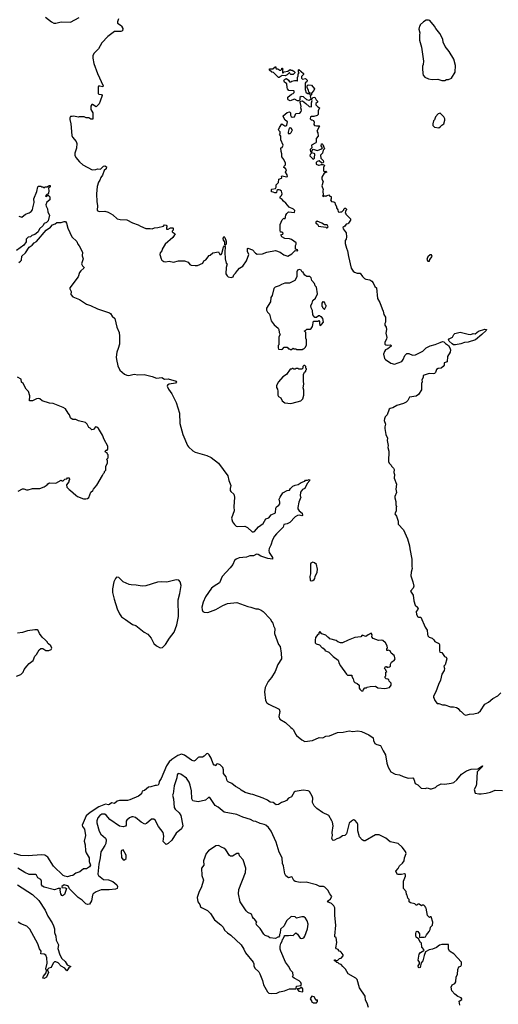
# Model space of a CAD drawing. Extents: x 2086813 to 2278017, y 548126 to 753336.
# Tile 399 of 461: x 2235727 to 2242290, y 668218 to 681724. Entities that reach past the tile are written whole.
import ezdxf

# ---------------------------------------------------------------- set-up
doc = ezdxf.new("R2010")
doc.units = 0

msp = doc.modelspace()

# ---------------------------------------------------------------- linework, layer by layer
at = {"layer": '0CON10XD'}
for points in [[(2236081, 681761), (2236164, 681694), (2236195, 681676), (2236225, 681676), (2236295, 681693), (2236425, 681690), (2236545, 681756)], [(2237081, 681735), (2237067, 681695), (2237070, 681675), (2237106, 681656), (2237128, 681635), (2237130, 681625), (2237140, 681605), (2237135, 681570), (2237115, 681562), (2237025, 681563), (2236935, 681494), (2236852, 681408), (2236806, 681324), (2236750, 681265), (2236730, 681235), (2236730, 681195), (2236746, 681125), (2236794, 680985), (2236873, 680815), (2236867, 680803), (2236825, 680813), (2236808, 680812), (2236802, 680805), (2236803, 680713), (2236813, 680703), (2236848, 680698), (2236858, 680685), (2236832, 680605), (2236815, 680570), (2236775, 680530), (2236725, 680562), (2236715, 680560), (2236705, 680540), (2236702, 680492), (2236728, 680445), (2236728, 680362), (2236705, 680360), (2236675, 680378), (2236638, 680378), (2236612, 680392), (2236545, 680392), (2236535, 680388), (2236465, 680400), (2236445, 680398), (2236424, 680396), (2236413, 680377), (2236413, 680357), (2236427, 680295), (2236440, 680135), (2236452, 680112), (2236502, 680055), (2236512, 680025), (2236506, 679964), (2236483, 679893), (2236483, 679865), (2236495, 679832), (2236546, 679776), (2236595, 679733), (2236723, 679663), (2236772, 679668), (2236795, 679680), (2236837, 679673), (2236875, 679713), (2236895, 679720), (2236916, 679706), (2236911, 679679), (2236886, 679654), (2236865, 679593), (2236839, 679561), (2236825, 679522), (2236807, 679495), (2236790, 679435), (2236781, 679335), (2236784, 679226), (2236792, 679175), (2236790, 679105), (2236815, 679092), (2236895, 679096), (2236940, 679085), (2237005, 679048), (2237063, 678993), (2237105, 678982), (2237195, 678978), (2237275, 678938), (2237352, 678912), (2237385, 678890), (2237458, 678858), (2237515, 678862), (2237545, 678857), (2237575, 678868), (2237623, 678873), (2237697, 678893), (2237715, 678908), (2237737, 678907), (2237748, 678885), (2237740, 678875), (2237742, 678852), (2237765, 678850), (2237793, 678867), (2237825, 678870), (2237830, 678865), (2237830, 678835), (2237820, 678825), (2237820, 678815), (2237860, 678785), (2237828, 678735), (2237722, 678645), (2237680, 678575), (2237677, 678555), (2237652, 678525), (2237650, 678505), (2237667, 678445), (2237678, 678425), (2237705, 678407), (2237725, 678402), (2237775, 678410), (2237835, 678398), (2237907, 678417), (2237985, 678418), (2238037, 678397), (2238062, 678365), (2238078, 678358), (2238135, 678351), (2238167, 678353), (2238240, 678385), (2238250, 678415), (2238278, 678432), (2238325, 678490), (2238340, 678495), (2238375, 678528), (2238455, 678540), (2238472, 678502), (2238488, 678502), (2238500, 678515), (2238520, 678605), (2238535, 678620), (2238547, 678607), (2238540, 678535), (2238543, 678445), (2238560, 678385), (2238570, 678375), (2238560, 678325), (2238555, 678240), (2238571, 678211), (2238588, 678198), (2238625, 678188), (2238653, 678197), (2238662, 678225), (2238687, 678245)], [(2241545, 680888), (2241555, 680892), (2241578, 680902), (2241607, 680903), (2241648, 680922), (2241697, 681003), (2241702, 681095), (2241680, 681185), (2241616, 681286), (2241562, 681355), (2241533, 681415), (2241530, 681455), (2241488, 681535), (2241434, 681604), (2241416, 681636), (2241350, 681715), (2241335, 681720), (2241303, 681717), (2241263, 681697), (2241220, 681655), (2241220, 681645), (2241210, 681635), (2241202, 681595), (2241212, 681545), (2241208, 681515), (2241210, 681445), (2241236, 681346), (2241263, 681155), (2241261, 681109), (2241251, 681085), (2241249, 681055), (2241253, 680985), (2241260, 680965), (2241284, 680934), (2241331, 680911), (2241385, 680903), (2241463, 680907), (2241515, 680890), (2241545, 680888)], [(2239285, 680932), (2239275, 680932), (2239208, 680998), (2239183, 681003), (2239150, 681035), (2239155, 681050), (2239198, 681052), (2239235, 681080), (2239242, 681052), (2239265, 681050), (2239295, 681030), (2239308, 681032), (2239320, 681045), (2239322, 681058), (2239328, 681058), (2239340, 681045), (2239330, 681035), (2239330, 680995), (2239335, 680990), (2239352, 681008), (2239405, 681020), (2239435, 681040), (2239445, 681030), (2239465, 681030), (2239488, 681018), (2239500, 681005), (2239500, 680995), (2239477, 680973), (2239443, 680973), (2239430, 680985), (2239425, 681000), (2239393, 680967), (2239367, 680953), (2239328, 680958), (2239285, 680932)], [(2239555, 680610), (2239535, 680612), (2239495, 680632), (2239435, 680612), (2239408, 680625), (2239402, 680635), (2239405, 680660), (2239455, 680702), (2239478, 680712), (2239490, 680725), (2239490, 680745), (2239485, 680750), (2239420, 680755), (2239400, 680775), (2239393, 680793), (2239390, 680845), (2239357, 680867), (2239350, 680885), (2239357, 680903), (2239370, 680915), (2239385, 680918), (2239412, 680895), (2239425, 680870), (2239445, 680870), (2239458, 680882), (2239495, 680888), (2239528, 680888), (2239538, 680882), (2239538, 680932), (2239548, 680955), (2239548, 680975), (2239560, 680995), (2239550, 681005), (2239550, 681035), (2239555, 681040), (2239620, 680985), (2239618, 680972), (2239590, 680945), (2239592, 680922), (2239605, 680910), (2239647, 680917), (2239668, 680895), (2239665, 680870), (2239652, 680868), (2239640, 680855), (2239643, 680767), (2239655, 680720), (2239665, 680720), (2239675, 680710), (2239695, 680710), (2239705, 680700), (2239710, 680705), (2239710, 680715), (2239692, 680732), (2239687, 680757), (2239668, 680788), (2239670, 680815), (2239685, 680830), (2239730, 680825), (2239768, 680775), (2239762, 680755), (2239730, 680715), (2239728, 680692), (2239712, 680678), (2239720, 680635), (2239710, 680625), (2239695, 680618), (2239663, 680623), (2239620, 680665), (2239585, 680670), (2239570, 680655), (2239570, 680625), (2239555, 680610)], [(2238687, 678245), (2238713, 678285), (2238742, 678315), (2238786, 678344), (2238838, 678415), (2238868, 678505), (2238850, 678545), (2238850, 678585), (2238855, 678590), (2238918, 678568), (2238962, 678522), (2238985, 678510), (2239055, 678512), (2239115, 678537), (2239235, 678560), (2239300, 678535), (2239349, 678499), (2239405, 678480), (2239459, 678511), (2239505, 678560), (2239540, 678555), (2239538, 678568), (2239510, 678575), (2239508, 678625), (2239520, 678645), (2239520, 678665), (2239455, 678708), (2239425, 678718), (2239365, 678722), (2239320, 678745), (2239310, 678775), (2239337, 678783), (2239340, 678795), (2239325, 678808), (2239305, 678810), (2239298, 678835), (2239300, 678915), (2239325, 678980), (2239343, 678997), (2239355, 679000), (2239368, 678992), (2239378, 679042), (2239390, 679065), (2239415, 679090), (2239495, 679080), (2239500, 679105), (2239480, 679125), (2239421, 679151), (2239376, 679206), (2239344, 679234), (2239328, 679258), (2239300, 679275), (2239300, 679295), (2239318, 679312), (2239328, 679335), (2239315, 679370), (2239300, 679385), (2239285, 679392), (2239265, 679390), (2239255, 679380), (2239250, 679355), (2239242, 679348), (2239225, 679348), (2239205, 679360), (2239180, 679365), (2239180, 679395), (2239185, 679400), (2239235, 679410), (2239242, 679425), (2239243, 679457), (2239277, 679493), (2239282, 679538), (2239315, 679550), (2239320, 679555), (2239318, 679572), (2239328, 679582), (2239385, 679570), (2239400, 679575), (2239397, 679597), (2239372, 679635), (2239387, 679667), (2239370, 679685), (2239350, 679695), (2239352, 679715), (2239370, 679735), (2239370, 679755), (2239348, 679808), (2239321, 679841), (2239323, 679885), (2239313, 679915), (2239310, 679965), (2239328, 679972), (2239340, 680005), (2239308, 680078), (2239307, 680127), (2239290, 680155), (2239300, 680165), (2239300, 680185), (2239280, 680205), (2239278, 680215), (2239288, 680245), (2239322, 680298), (2239365, 680268), (2239382, 680268), (2239392, 680278), (2239400, 680325), (2239367, 680347), (2239340, 680395), (2239340, 680405), (2239395, 680450), (2239425, 680460), (2239440, 680445), (2239440, 680415), (2239450, 680395), (2239465, 680388), (2239495, 680390), (2239512, 680438), (2239567, 680443), (2239588, 680465), (2239592, 680485), (2239582, 680515), (2239588, 680535), (2239572, 680595), (2239582, 680608), (2239605, 680610), (2239652, 680575), (2239695, 680532), (2239722, 680528), (2239730, 680535), (2239728, 680585), (2239738, 680615), (2239730, 680635), (2239753, 680657), (2239775, 680660), (2239793, 680623), (2239810, 680605), (2239810, 680595), (2239790, 680575), (2239790, 680555), (2239812, 680532), (2239840, 680515), (2239820, 680475), (2239820, 680425), (2239805, 680410), (2239762, 680398), (2239725, 680398), (2239715, 680390), (2239710, 680365), (2239725, 680350), (2239735, 680350), (2239755, 680340), (2239767, 680317), (2239762, 680285), (2239770, 680275), (2239795, 680268), (2239835, 680270), (2239840, 680265), (2239800, 680195), (2239815, 680170), (2239822, 680125), (2239792, 680095), (2239792, 680045), (2239788, 680035), (2239728, 680005), (2239732, 679965), (2239712, 679945), (2239713, 679913), (2239728, 679912), (2239752, 679948), (2239805, 679928), (2239868, 679952), (2239880, 679965), (2239860, 679995), (2239865, 680020), (2239875, 680020), (2239885, 680010), (2239908, 679955), (2239890, 679935), (2239880, 679895), (2239850, 679865), (2239858, 679825), (2239890, 679795), (2239892, 679775), (2239887, 679763), (2239868, 679758), (2239835, 679788), (2239805, 679780), (2239791, 679765), (2239794, 679744), (2239825, 679730), (2239835, 679728), (2239865, 679740), (2239885, 679740), (2239908, 679728), (2239894, 679696), (2239893, 679653), (2239905, 679640), (2239925, 679648), (2239938, 679635), (2239902, 679618), (2239872, 679565), (2239872, 679535), (2239890, 679505), (2239870, 679445), (2239890, 679395), (2239882, 679375), (2239890, 679315), (2239880, 679305), (2239895, 679300), (2239902, 679308), (2239915, 679310), (2239925, 679300), (2239932, 679308), (2239965, 679320), (2239982, 679302), (2239998, 679298), (2240000, 679265), (2239990, 679255), (2239992, 679242), (2240005, 679230), (2240037, 679227), (2240050, 679215), (2240053, 679193), (2240072, 679162), (2240073, 679143), (2240090, 679115), (2240095, 679090), (2240115, 679082), (2240132, 679088), (2240145, 679090), (2240170, 679115), (2240170, 679125), (2240185, 679140), (2240195, 679140), (2240210, 679125), (2240210, 679115), (2240200, 679105), (2240190, 679075), (2240200, 679065), (2240200, 679055), (2240262, 678992), (2240262, 678975), (2240238, 678935), (2240226, 678924), (2240205, 678918), (2240186, 678894), (2240160, 678875), (2240163, 678855), (2240202, 678802), (2240207, 678745), (2240202, 678715), (2240192, 678695), (2240192, 678655), (2240208, 678588), (2240224, 678555), (2240234, 678475), (2240273, 678315), (2240300, 678275), (2240320, 678260), (2240354, 678246), (2240398, 678248), (2240430, 678200), (2240455, 678176), (2240475, 678166), (2240530, 678155), (2240555, 678138), (2240576, 678116), (2240598, 678065), (2240618, 678045), (2240635, 677900), (2240666, 677846), (2240696, 677756), (2240713, 677725), (2240722, 677682), (2240743, 677645), (2240743, 677577), (2240734, 677556), (2240734, 677536), (2240752, 677505), (2240757, 677475), (2240750, 677425), (2240762, 677365), (2240759, 677345), (2240732, 677295), (2240733, 677275), (2240748, 677265), (2240775, 677258), (2240814, 677264), (2240823, 677255), (2240819, 677245), (2240775, 677211), (2240744, 677195), (2240728, 677175), (2240718, 677135), (2240728, 677078), (2240741, 677061), (2240815, 677012), (2240865, 676997), (2240965, 677037), (2240986, 677064), (2241010, 677120), (2241035, 677144), (2241064, 677144), (2241115, 677122), (2241155, 677125), (2241255, 677178), (2241299, 677221), (2241355, 677252), (2241425, 677269), (2241495, 677294), (2241525, 677312), (2241545, 677304), (2241565, 677282), (2241606, 677255), (2241626, 677225), (2241634, 677196), (2241629, 677165), (2241592, 677105), (2241587, 677033), (2241548, 677015), (2241549, 676985), (2241536, 676965), (2241505, 676946), (2241465, 676939), (2241442, 676925), (2241427, 676883), (2241417, 676873), (2241395, 676868), (2241345, 676872), (2241328, 676868), (2241260, 676845), (2241260, 676815), (2241240, 676785), (2241248, 676755), (2241238, 676735), (2241236, 676645), (2241196, 676584), (2241165, 676560), (2241074, 676546), (2241049, 676501), (2241025, 676478), (2240992, 676458), (2240898, 676432), (2240845, 676400), (2240805, 676392), (2240795, 676380), (2240766, 676305), (2240740, 676275), (2240729, 676251), (2240724, 676224), (2240742, 676175), (2240732, 676138), (2240732, 676115), (2240748, 676035), (2240772, 675985), (2240768, 675952), (2240778, 675885), (2240773, 675857), (2240790, 675805), (2240784, 675664), (2240795, 675640), (2240820, 675615), (2240825, 675600), (2240854, 675574), (2240861, 675555), (2240858, 675515), (2240866, 675484), (2240864, 675434), (2240896, 675355), (2240887, 675285), (2240893, 675237), (2240869, 675185), (2240869, 675165), (2240884, 675116), (2240885, 675070), (2240892, 675045), (2240888, 675035), (2240888, 674985), (2240873, 674945), (2240894, 674914), (2240908, 674875), (2240916, 674845), (2240918, 674805), (2240988, 674728), (2241043, 674605), (2241074, 674505), (2241076, 674465), (2241106, 674325), (2241104, 674225), (2241110, 674195), (2241094, 674145), (2241091, 674095), (2241120, 674015), (2241131, 673955), (2241124, 673926), (2241088, 673885), (2241122, 673832), (2241134, 673754), (2241150, 673695), (2241180, 673665), (2241180, 673655), (2241190, 673645), (2241188, 673632), (2241163, 673607), (2241170, 673565), (2241185, 673533), (2241195, 673528), (2241227, 673527), (2241285, 673390), (2241315, 673350), (2241317, 673295), (2241325, 673272), (2241344, 673254), (2241385, 673242), (2241408, 673218), (2241418, 673195), (2241465, 673173), (2241475, 673170), (2241482, 673155), (2241483, 673065), (2241490, 673050), (2241516, 673046), (2241551, 672991), (2241575, 672978), (2241582, 672955), (2241560, 672875), (2241542, 672855), (2241550, 672825), (2241547, 672795), (2241518, 672745), (2241496, 672664), (2241468, 672605), (2241433, 672505), (2241400, 672445), (2241400, 672425), (2241410, 672415), (2241420, 672385), (2241453, 672343), (2241475, 672342), (2241525, 672328), (2241555, 672328), (2241635, 672298), (2241675, 672298), (2241715, 672288), (2241740, 672275), (2241764, 672244), (2241783, 672233), (2241820, 672195), (2241845, 672182), (2241895, 672198), (2241955, 672203), (2242015, 672218), (2242045, 672242), (2242106, 672335), (2242156, 672364), (2242215, 672414), (2242285, 672449), (2242325, 672490)], [(2241475, 680243), (2241495, 680253), (2241514, 680276), (2241545, 680298), (2241558, 680345), (2241557, 680365), (2241544, 680394), (2241495, 680442), (2241465, 680432), (2241430, 680390), (2241415, 680350), (2241403, 680335), (2241393, 680295), (2241394, 680274), (2241415, 680252), (2241475, 680243)], [(2239435, 680162), (2239450, 680175), (2239467, 680213), (2239445, 680242), (2239423, 680237), (2239408, 680182), (2239410, 680165), (2239435, 680162)], [(2239755, 679812), (2239770, 679825), (2239772, 679882), (2239765, 679890), (2239735, 679900), (2239710, 679875), (2239708, 679858), (2239741, 679821), (2239755, 679812)], [(2235715, 679030), (2235755, 679017), (2235808, 679055), (2235856, 679074), (2235885, 679094), (2235901, 679115), (2235909, 679145), (2235926, 679215), (2235920, 679265), (2235964, 679366), (2235975, 679432), (2235985, 679442), (2236015, 679440), (2236025, 679430), (2236045, 679430), (2236052, 679422), (2236065, 679420), (2236075, 679430), (2236105, 679430), (2236120, 679445), (2236135, 679452), (2236145, 679450), (2236145, 679430), (2236120, 679415), (2236128, 679375), (2236122, 679345), (2236115, 679330), (2236100, 679325), (2236082, 679305), (2236085, 679300), (2236108, 679312), (2236122, 679312), (2236142, 679295), (2236140, 679255), (2236101, 679219), (2236086, 679184), (2236089, 679165), (2236109, 679129), (2236113, 679085), (2236136, 679045), (2236116, 678965), (2236095, 678942), (2236065, 678928), (2236044, 678895), (2235999, 678855), (2235980, 678815), (2235955, 678791), (2235935, 678776), (2235896, 678765), (2235875, 678746), (2235845, 678742), (2235824, 678725), (2235816, 678715), (2235816, 678675), (2235785, 678633), (2235684, 678556)], [(2235715, 678392), (2235740, 678410), (2235750, 678425), (2235755, 678479), (2235806, 678524), (2235859, 678605), (2235898, 678632), (2235928, 678665), (2235959, 678681), (2236088, 678835), (2236150, 678880), (2236175, 678908), (2236213, 678925), (2236236, 678944), (2236297, 678943), (2236335, 678957), (2236355, 678956), (2236369, 678935), (2236388, 678865), (2236444, 678744), (2236511, 678681), (2236524, 678645), (2236544, 678624), (2236590, 678535), (2236584, 678485), (2236596, 678446), (2236576, 678376), (2236589, 678349), (2236610, 678325), (2236608, 678315), (2236565, 678280), (2236549, 678255), (2236529, 678195), (2236414, 678045), (2236413, 678033), (2236431, 677995), (2236429, 677955), (2236454, 677924), (2236547, 677887), (2236645, 677820), (2236699, 677805), (2236795, 677760), (2236957, 677705), (2236971, 677695), (2236996, 677656), (2237032, 677625), (2237060, 677505), (2237092, 677435), (2237095, 677385), (2237096, 677275), (2237079, 677215), (2237057, 677165), (2237050, 677095), (2237056, 677064)], [(2239945, 678870), (2239958, 678885), (2239945, 678908), (2239905, 678912), (2239870, 678935), (2239805, 678960), (2239790, 678945), (2239790, 678935), (2239809, 678919), (2239825, 678892), (2239925, 678880), (2239935, 678870), (2239945, 678870)], [(2238545, 678630), (2238540, 678635), (2238540, 678675), (2238522, 678702), (2238517, 678723), (2238525, 678750), (2238542, 678735), (2238560, 678685), (2238557, 678643), (2238545, 678630)], [(2241345, 678410), (2241350, 678435), (2241382, 678475), (2241375, 678498), (2241355, 678500), (2241325, 678470), (2241313, 678447), (2241310, 678435), (2241322, 678412), (2241345, 678410)], [(2239312, 677198), (2239330, 677205), (2239355, 677230), (2239395, 677230), (2239415, 677210), (2239425, 677210), (2239435, 677200), (2239455, 677200), (2239475, 677220), (2239485, 677210), (2239515, 677210), (2239525, 677200), (2239605, 677200), (2239615, 677210), (2239625, 677210), (2239645, 677230), (2239660, 677265), (2239660, 677335), (2239650, 677355), (2239650, 677435), (2239632, 677452), (2239632, 677458), (2239648, 677462), (2239665, 677478), (2239709, 677481), (2239725, 677488), (2239741, 677515), (2239755, 677590), (2239815, 677590), (2239828, 677598), (2239840, 677585), (2239838, 677555), (2239845, 677530), (2239865, 677542), (2239892, 677575), (2239882, 677625), (2239865, 677650), (2239855, 677650), (2239845, 677660), (2239825, 677660), (2239795, 677640), (2239775, 677640), (2239748, 677675), (2239742, 677735), (2239725, 677770), (2239718, 677805), (2239737, 677835), (2239749, 677871), (2239782, 677905), (2239813, 677965), (2239798, 678055), (2239780, 678075), (2239770, 678105), (2239732, 678145), (2239722, 678185), (2239705, 678200), (2239665, 678203), (2239635, 678218), (2239618, 678245), (2239615, 678260), (2239602, 678262), (2239585, 678290), (2239565, 678298), (2239535, 678288), (2239528, 678265), (2239528, 678195), (2239500, 678145), (2239425, 678110), (2239365, 678110), (2239315, 678091), (2239285, 678073), (2239230, 678055), (2239210, 678035), (2239187, 677943), (2239172, 677915), (2239166, 677854), (2239110, 677765), (2239112, 677738), (2239124, 677714), (2239152, 677685), (2239174, 677594), (2239218, 677538), (2239273, 677493), (2239282, 677475), (2239283, 677433), (2239300, 677405), (2239280, 677375), (2239280, 677265), (2239273, 677257), (2239270, 677225), (2239274, 677204), (2239312, 677198)], [(2239905, 677750), (2239930, 677795), (2239930, 677805), (2239920, 677815), (2239908, 677848), (2239895, 677850), (2239885, 677860), (2239870, 677835), (2239870, 677795), (2239880, 677785), (2239880, 677775), (2239905, 677750)], [(2241705, 677264), (2241675, 677266), (2241658, 677278), (2241615, 677314), (2241609, 677335), (2241615, 677346), (2241662, 677368), (2241682, 677408), (2241695, 677418), (2241765, 677436), (2241875, 677409), (2241915, 677406), (2241945, 677419), (2241975, 677413), (2242017, 677453), (2242105, 677480), (2242127, 677475), (2242125, 677462), (2242065, 677405), (2241978, 677335), (2241875, 677299), (2241825, 677296), (2241775, 677276), (2241705, 677264)], [(2237056, 677064), (2237074, 676975), (2237100, 676915), (2237165, 676861), (2237195, 676848), (2237225, 676843), (2237295, 676860), (2237345, 676854), (2237435, 676859), (2237542, 676832), (2237605, 676808), (2237675, 676815), (2237715, 676793), (2237765, 676800), (2237871, 676765), (2237878, 676755), (2237862, 676738), (2237775, 676723), (2237755, 676711), (2237750, 676695), (2237769, 676655), (2237815, 676594), (2237874, 676475), (2237918, 676325), (2237924, 676184), (2237962, 676032), (2238026, 675885), (2238043, 675863), (2238101, 675811), (2238135, 675790), (2238295, 675746), (2238355, 675720), (2238455, 675639), (2238583, 675465), (2238596, 675405), (2238624, 675335), (2238614, 675295), (2238615, 675265), (2238621, 675251), (2238663, 675215), (2238672, 675175), (2238664, 675044), (2238669, 674985), (2238632, 674885), (2238647, 674837), (2238671, 674801), (2238696, 674776), (2238715, 674772), (2238815, 674776), (2238849, 674759), (2238915, 674700), (2238935, 674698), (2238945, 674702), (2239004, 674766), (2239065, 674813), (2239104, 674876), (2239145, 674893), (2239175, 674933), (2239235, 674960), (2239238, 675025), (2239249, 675041), (2239281, 675065), (2239294, 675085), (2239296, 675105), (2239287, 675145), (2239297, 675175), (2239335, 675232), (2239395, 675268), (2239428, 675272), (2239442, 675295), (2239474, 675326), (2239505, 675340), (2239545, 675349), (2239585, 675376), (2239625, 675388), (2239636, 675394), (2239645, 675410), (2239675, 675410), (2239698, 675418), (2239707, 675405), (2239670, 675360), (2239637, 675293), (2239605, 675279), (2239576, 675245), (2239573, 675195), (2239581, 675175), (2239553, 675105), (2239541, 675035), (2239543, 675015), (2239559, 674989), (2239600, 674955), (2239605, 674922), (2239595, 674918), (2239565, 674926), (2239535, 674924), (2239505, 674904), (2239431, 674829), (2239395, 674809), (2239350, 674800), (2239338, 674765), (2239248, 674672), (2239222, 674638), (2239192, 674588), (2239173, 674515), (2239150, 674470), (2239144, 674445), (2239147, 674415), (2239196, 674346), (2239196, 674324), (2239131, 674331), (2239035, 674364), (2238995, 674390), (2238975, 674391), (2238935, 674372), (2238885, 674368), (2238835, 674351), (2238738, 674342), (2238695, 674326), (2238675, 674308), (2238651, 674249), (2238613, 674205), (2238505, 674088), (2238469, 674001), (2238395, 673956), (2238356, 673925), (2238275, 673806), (2238245, 673736), (2238226, 673666), (2238228, 673628), (2238239, 673605), (2238255, 673595), (2238305, 673591), (2238418, 673632), (2238512, 673688), (2238575, 673716), (2238705, 673730), (2238855, 673674), (2238897, 673667), (2238965, 673643), (2238995, 673643), (2239040, 673625), (2239065, 673608), (2239164, 673504), (2239183, 673465), (2239200, 673445), (2239208, 673408), (2239226, 673375), (2239220, 673305), (2239274, 673155), (2239297, 673125), (2239311, 673035), (2239316, 672955), (2239269, 672881), (2239231, 672785), (2239179, 672701), (2239133, 672645), (2239094, 672565), (2239083, 672505), (2239100, 672385), (2239117, 672355), (2239142, 672335), (2239287, 672265), (2239294, 672235), (2239282, 672165), (2239295, 672128), (2239373, 672085), (2239443, 672015), (2239465, 672003), (2239484, 671984), (2239509, 671925), (2239524, 671905), (2239595, 671844), (2239636, 671824), (2239740, 671835), (2239835, 671880), (2239886, 671874), (2239924, 671896), (2239975, 671900), (2240085, 671946), (2240165, 671953), (2240245, 671970), (2240295, 671960), (2240365, 671971), (2240412, 671962), (2240515, 671914), (2240573, 671873), (2240580, 671835), (2240598, 671795), (2240625, 671780), (2240676, 671766), (2240709, 671695), (2240742, 671642), (2240762, 671525), (2240782, 671472), (2240818, 671408), (2240877, 671375), (2240934, 671364), (2240985, 671341), (2241055, 671321), (2241118, 671325), (2241134, 671305), (2241148, 671248), (2241185, 671230), (2241231, 671181), (2241285, 671179), (2241315, 671186), (2241355, 671172), (2241375, 671172), (2241428, 671192), (2241453, 671215), (2241506, 671244), (2241555, 671239), (2241645, 671251), (2241678, 671262), (2241721, 671299), (2241785, 671376), (2241855, 671421), (2241918, 671442), (2242011, 671449), (2242075, 671490), (2242077, 671485), (2242002, 671405), (2241992, 671245), (2241987, 671215), (2241960, 671165), (2241972, 671112), (2242025, 671105), (2242055, 671103), (2242125, 671114), (2242185, 671129), (2242245, 671156), (2242348, 671152)], [(2239445, 676459), (2239465, 676464), (2239582, 676495), (2239611, 676525), (2239622, 676575), (2239623, 676643), (2239613, 676675), (2239622, 676725), (2239618, 676765), (2239620, 676855), (2239632, 676888), (2239650, 676905), (2239650, 676915), (2239660, 676925), (2239660, 676935), (2239650, 676945), (2239650, 676965), (2239635, 676980), (2239625, 676980), (2239612, 676968), (2239610, 676945), (2239595, 676930), (2239555, 676930), (2239545, 676940), (2239515, 676940), (2239505, 676930), (2239485, 676930), (2239478, 676938), (2239465, 676940), (2239455, 676930), (2239435, 676930), (2239388, 676855), (2239337, 676823), (2239275, 676758), (2239250, 676705), (2239248, 676678), (2239262, 676655), (2239268, 676628), (2239268, 676575), (2239278, 676555), (2239308, 676535), (2239328, 676495), (2239365, 676467), (2239445, 676459)], [(2235705, 675257), (2235765, 675287), (2235785, 675289), (2235820, 675275), (2235844, 675274), (2235905, 675292), (2236005, 675294), (2236062, 675315), (2236105, 675342), (2236114, 675356), (2236135, 675369), (2236222, 675368), (2236295, 675410), (2236305, 675400), (2236325, 675400), (2236345, 675420), (2236372, 675428), (2236385, 675440), (2236405, 675440), (2236410, 675415), (2236400, 675405), (2236400, 675385), (2236370, 675345), (2236372, 675312), (2236405, 675278), (2236426, 675266), (2236495, 675202), (2236522, 675185), (2236603, 675153), (2236635, 675151), (2236655, 675157), (2236675, 675172), (2236702, 675245), (2236730, 675265), (2236738, 675285), (2236783, 675337), (2236865, 675470), (2236875, 675500), (2236890, 675515), (2236890, 675525), (2236910, 675545), (2236910, 675595), (2236930, 675645), (2236930, 675675), (2236922, 675695), (2236940, 675715), (2236940, 675755), (2236930, 675765), (2236930, 675775), (2236905, 675790), (2236900, 675805), (2236912, 675818), (2236925, 675820), (2236938, 675832), (2236936, 675875), (2236887, 675967), (2236864, 676025), (2236806, 676115), (2236785, 676133), (2236765, 676138), (2236738, 676102), (2236715, 676100), (2236695, 676120), (2236675, 676130), (2236652, 676175), (2236628, 676198), (2236535, 676222), (2236495, 676242), (2236455, 676242), (2236435, 676252), (2236422, 676265), (2236412, 676302), (2236392, 676328), (2236355, 676387), (2236325, 676406), (2236185, 676461), (2236135, 676464), (2236035, 676497), (2236005, 676522), (2235985, 676530), (2235958, 676525), (2235905, 676494), (2235862, 676495), (2235867, 676563), (2235847, 676625), (2235818, 676658), (2235775, 676732), (2235754, 676754), (2235747, 676795), (2235695, 676822)], [(2239725, 674028), (2239745, 674032), (2239766, 674044), (2239775, 674060), (2239780, 674085), (2239807, 674145), (2239812, 674185), (2239795, 674250), (2239770, 674275), (2239745, 674282), (2239721, 674269), (2239713, 674255), (2239713, 674125), (2239707, 674085), (2239712, 674035), (2239725, 674028)], [(2237655, 673109), (2237685, 673113), (2237726, 673155), (2237780, 673240), (2237846, 673325), (2237882, 673425), (2237906, 673536), (2237901, 673765), (2237924, 673855), (2237942, 673965), (2237928, 674015), (2237909, 674035), (2237875, 674041), (2237745, 674010), (2237665, 674015), (2237615, 674009), (2237455, 673959), (2237405, 673956), (2237325, 673968), (2237255, 673970), (2237227, 673977), (2237145, 674015), (2237085, 674072), (2237055, 674075), (2237039, 674061), (2237019, 674015), (2237001, 673915), (2237001, 673865), (2237021, 673775), (2237065, 673643), (2237095, 673575), (2237125, 673535), (2237176, 673495), (2237275, 673430), (2237322, 673412), (2237435, 673325), (2237485, 673296), (2237530, 673240), (2237565, 673168), (2237605, 673134), (2237655, 673109)], [(2235685, 672720), (2235745, 672740), (2235776, 672775), (2235789, 672811), (2235824, 672856), (2235857, 672893), (2235912, 672935), (2235936, 672994), (2235958, 673015), (2235995, 673080), (2236015, 673100), (2236045, 673100), (2236085, 673072), (2236125, 673072), (2236158, 673085), (2236167, 673105), (2236153, 673133), (2236121, 673161), (2236110, 673175), (2236110, 673185), (2236083, 673213), (2236034, 673254), (2235998, 673305), (2235980, 673345), (2235968, 673355), (2235937, 673357), (2235835, 673343), (2235765, 673319), (2235695, 673307)], [(2240435, 672520), (2240442, 672538), (2240462, 672558), (2240485, 672560), (2240493, 672567), (2240533, 672577), (2240605, 672580), (2240638, 672558), (2240735, 672548), (2240798, 672562), (2240820, 672595), (2240820, 672625), (2240792, 672652), (2240788, 672668), (2240775, 672680), (2240752, 672682), (2240740, 672695), (2240740, 672715), (2240750, 672725), (2240750, 672775), (2240760, 672785), (2240750, 672795), (2240748, 672808), (2240730, 672825), (2240745, 672850), (2240755, 672850), (2240765, 672840), (2240800, 672845), (2240810, 672855), (2240810, 672885), (2240825, 672910), (2240843, 672927), (2240862, 672935), (2240877, 672955), (2240861, 673001), (2240822, 673035), (2240806, 673066), (2240785, 673078), (2240775, 673070), (2240762, 673072), (2240763, 673097), (2240770, 673105), (2240768, 673135), (2240745, 673177), (2240705, 673208), (2240685, 673212), (2240648, 673208), (2240575, 673238), (2240558, 673258), (2240560, 673285), (2240545, 673307), (2240505, 673287), (2240475, 673262), (2240425, 673280), (2240405, 673260), (2240321, 673249), (2240230, 673215), (2240155, 673178), (2240125, 673178), (2240088, 673188), (2240065, 673208), (2239982, 673232), (2239965, 673250), (2239952, 673252), (2239925, 673280), (2239869, 673299), (2239845, 673330), (2239830, 673315), (2239830, 673295), (2239815, 673290), (2239785, 673250), (2239778, 673215), (2239778, 673178), (2239793, 673163), (2239838, 673148), (2239875, 673110), (2239885, 673110), (2239910, 673085), (2239912, 673072), (2239967, 673047), (2240000, 673015), (2240027, 672987), (2240095, 672940), (2240108, 672895), (2240125, 672860), (2240207, 672747), (2240224, 672734), (2240280, 672735), (2240283, 672713), (2240302, 672682), (2240310, 672645), (2240325, 672630), (2240355, 672620), (2240380, 672595), (2240380, 672555), (2240392, 672542), (2240415, 672520), (2240435, 672520)], [(2241762, 668205), (2241755, 668260), (2241792, 668285), (2241792, 668295), (2241782, 668305), (2241734, 668324), (2241692, 668355), (2241654, 668404), (2241643, 668455), (2241657, 668483), (2241695, 668502), (2241708, 668525), (2241712, 668595), (2241732, 668628), (2241733, 668695), (2241750, 668730), (2241775, 668742), (2241785, 668758), (2241785, 668797), (2241679, 668909), (2241622, 668945), (2241608, 668978), (2241608, 669038), (2241515, 669037), (2241485, 669030), (2241441, 668999), (2241390, 668975), (2241342, 668965), (2241293, 668937), (2241272, 668888), (2241253, 668815), (2241232, 668785), (2241217, 668725), (2241205, 668718), (2241195, 668722), (2241191, 668745), (2241208, 668775), (2241208, 668795), (2241192, 668825), (2241204, 668905), (2241221, 668929), (2241270, 668955), (2241272, 668965), (2241240, 669000), (2241238, 669055), (2241222, 669065), (2241198, 669118), (2241165, 669140), (2241157, 669157), (2241157, 669185), (2241165, 669210), (2241175, 669220), (2241188, 669218), (2241210, 669185), (2241210, 669135), (2241233, 669137), (2241275, 669137), (2241292, 669145), (2241307, 669173), (2241342, 669215), (2241358, 669245), (2241360, 669275), (2241387, 669303), (2241392, 669345), (2241368, 669418), (2241355, 669420), (2241345, 669410), (2241320, 669435), (2241300, 669535), (2241290, 669545), (2241288, 669558), (2241268, 669578), (2241245, 669580), (2241235, 669570), (2241205, 669590), (2241185, 669590), (2241175, 669580), (2241165, 669580), (2241145, 669598), (2241085, 669608), (2241068, 669625), (2241070, 669655), (2241050, 669675), (2241040, 669715), (2241030, 669725), (2241027, 669767), (2240990, 669805), (2240990, 669905), (2241016, 669974), (2241017, 669997), (2241005, 670008), (2240962, 669998), (2240915, 670000), (2240904, 670005), (2240883, 670043), (2240918, 670082), (2240934, 670116), (2240976, 670154), (2240998, 670185), (2241003, 670227), (2241027, 670285), (2241017, 670315), (2240973, 670375), (2240915, 670423), (2240808, 670448), (2240748, 670495), (2240655, 670543), (2240605, 670542), (2240465, 670461), (2240445, 670460), (2240422, 670475), (2240388, 670515), (2240364, 670596), (2240364, 670684), (2240357, 670705), (2240325, 670742), (2240305, 670747), (2240275, 670732), (2240246, 670704), (2240207, 670555), (2240185, 670532), (2240155, 670528), (2240115, 670500), (2240075, 670487), (2240045, 670469), (2240025, 670466), (2240015, 670473), (2240007, 670497), (2240015, 670535), (2240014, 670575), (2240024, 670665), (2240018, 670715), (2240009, 670735), (2239965, 670807), (2239879, 670849), (2239802, 670905), (2239765, 670942), (2239740, 670985), (2239747, 671045), (2239736, 671075), (2239699, 671135), (2239682, 671145), (2239615, 671154), (2239505, 671136), (2239493, 671127), (2239454, 671065), (2239415, 671046), (2239385, 671014), (2239360, 671000), (2239315, 670987), (2239275, 670960), (2239245, 670956), (2239205, 670984), (2239162, 670992), (2239125, 671017), (2239065, 671044), (2238926, 671096), (2238895, 671100), (2238820, 671125), (2238764, 671154), (2238745, 671172), (2238685, 671206), (2238638, 671248), (2238585, 671271), (2238572, 671282), (2238558, 671338), (2238524, 671384), (2238524, 671435), (2238511, 671465), (2238475, 671501), (2238445, 671517), (2238427, 671513), (2238415, 671490), (2238405, 671500), (2238395, 671500), (2238382, 671515), (2238352, 671595), (2238325, 671642), (2238305, 671658), (2238290, 671655), (2238259, 671621), (2238235, 671608), (2238185, 671608), (2238175, 671602), (2238135, 671563), (2238115, 671554), (2238083, 671565), (2237985, 671637), (2237945, 671650), (2237895, 671633), (2237815, 671574), (2237778, 671542), (2237742, 671488), (2237665, 671314), (2237639, 671275), (2237636, 671244), (2237628, 671225), (2237605, 671218), (2237585, 671220), (2237525, 671199), (2237495, 671197), (2237438, 671152), (2237405, 671142), (2237396, 671105), (2237357, 671073), (2237238, 671022), (2237205, 671015), (2237097, 671013), (2237065, 671003), (2237025, 670973), (2236985, 670980), (2236960, 670960), (2236945, 670956), (2236905, 670964), (2236812, 670928), (2236695, 670850), (2236638, 670802), (2236583, 670675), (2236589, 670655), (2236615, 670621)], [(2240509, 668175), (2240490, 668235), (2240469, 668275), (2240465, 668330), (2240386, 668446), (2240355, 668558), (2240335, 668577), (2240233, 668635), (2240195, 668700), (2240158, 668735), (2240136, 668766), (2240110, 668775), (2240095, 668788), (2240075, 668790), (2240058, 668808), (2240042, 668815), (2240045, 668830), (2240055, 668830), (2240065, 668820), (2240085, 668820), (2240113, 668847), (2240135, 668852), (2240163, 668885), (2240163, 668895), (2240135, 668934), (2240125, 668943), (2240108, 668948), (2240095, 668968), (2240071, 668981), (2240064, 668994), (2240077, 669065), (2240068, 669135), (2240050, 669145), (2240047, 669157), (2240061, 669305), (2240050, 669435), (2240050, 669540), (2240035, 669568), (2240005, 669600), (2239949, 669625), (2239955, 669638), (2239989, 669665), (2240006, 669696), (2239978, 669735), (2239953, 669783), (2239910, 669825), (2239895, 669832), (2239845, 669836), (2239795, 669856), (2239655, 669893), (2239575, 669891), (2239505, 669904), (2239485, 669918), (2239465, 669962), (2239455, 669967), (2239415, 669954), (2239378, 669978), (2239364, 670006), (2239346, 670116), (2239331, 670151), (2239326, 670226), (2239284, 670304), (2239244, 670444), (2239175, 670595), (2239141, 670641), (2239104, 670674), (2239080, 670685), (2239025, 670696), (2238965, 670724), (2238935, 670732), (2238892, 670755), (2238785, 670784), (2238705, 670823), (2238532, 670852), (2238450, 670920), (2238407, 670947), (2238335, 671056), (2238315, 671056), (2238275, 671020), (2238175, 670996), (2238100, 671010), (2238086, 671035), (2238082, 671145), (2238067, 671225), (2238053, 671263), (2238015, 671322), (2237935, 671377), (2237907, 671383), (2237895, 671378), (2237888, 671365), (2237884, 671325), (2237847, 671215), (2237831, 671105), (2237821, 671085), (2237837, 671035), (2237846, 670916), (2237859, 670895), (2237912, 670845), (2237935, 670807), (2237962, 670665), (2237945, 670626), (2237875, 670566), (2237815, 670471), (2237765, 670422), (2237735, 670410), (2237695, 670452), (2237705, 670525), (2237695, 670575), (2237630, 670655), (2237585, 670742), (2237565, 670759), (2237535, 670759), (2237465, 670696), (2237445, 670688), (2237394, 670715), (2237315, 670780), (2237285, 670790), (2237265, 670789), (2237235, 670778), (2237196, 670745), (2237189, 670731), (2237186, 670675), (2237178, 670662), (2237145, 670651), (2237097, 670663), (2236962, 670752), (2236915, 670812), (2236895, 670826), (2236855, 670827), (2236825, 670810), (2236799, 670775), (2236784, 670735), (2236784, 670705), (2236815, 670593), (2236842, 670552), (2236905, 670495), (2236913, 670473), (2236908, 670425), (2236896, 670395), (2236840, 670310), (2236830, 670225), (2236811, 670141), (2236801, 670001), (2236809, 669985), (2236875, 669930), (2236945, 669925), (2237005, 669901), (2237058, 669855), (2237068, 669832), (2237064, 669806), (2237043, 669797), (2236955, 669787), (2236919, 669789), (2236843, 669787), (2236778, 669762), (2236736, 669735), (2236724, 669716), (2236711, 669639), (2236685, 669592), (2236655, 669586), (2236635, 669595), (2236582, 669645), (2236531, 669681), (2236411, 669801), (2236395, 669835), (2236384, 669845), (2236335, 669856), (2236306, 669835), (2236305, 669820), (2236355, 669816), (2236369, 669805), (2236342, 669725), (2236315, 669704), (2236305, 669710), (2236291, 669735), (2236281, 669785), (2236287, 669807), (2236255, 669808), (2236205, 669790), (2236063, 669825), (2236040, 669840), (2236028, 669855), (2236026, 669906), (2236015, 669932), (2235978, 669955), (2235959, 669989), (2235945, 670000), (2235855, 669997), (2235797, 670027), (2235704, 670084)], [(2236615, 670621), (2236629, 670535), (2236612, 670455), (2236627, 670407), (2236628, 670325), (2236637, 670297), (2236679, 670225), (2236679, 670175), (2236699, 670125), (2236686, 670105), (2236645, 670078), (2236600, 670075), (2236554, 670036), (2236495, 670018), (2236455, 669986), (2236425, 669982), (2236385, 669967), (2236346, 669974), (2236325, 669984), (2236193, 670115), (2236113, 670235), (2236072, 670262), (2236025, 670270), (2235845, 670253), (2235745, 670259), (2235652, 670285)], [(2237165, 670202), (2237185, 670220), (2237186, 670265), (2237145, 670337), (2237125, 670327), (2237118, 670315), (2237124, 670234), (2237145, 670202), (2237165, 670202)], [(2239185, 668368), (2239255, 668372), (2239291, 668389), (2239360, 668405), (2239425, 668432), (2239515, 668430), (2239520, 668435), (2239522, 668468), (2239582, 668478), (2239592, 668488), (2239582, 668515), (2239559, 668539), (2239490, 668575), (2239470, 668595), (2239478, 668615), (2239472, 668652), (2239445, 668680), (2239415, 668740), (2239373, 668795), (2239308, 668945), (2239300, 668975), (2239300, 669015), (2239308, 669052), (2239327, 669083), (2239330, 669105), (2239340, 669115), (2239352, 669148), (2239365, 669160), (2239415, 669160), (2239435, 669168), (2239475, 669162), (2239515, 669198), (2239535, 669182), (2239575, 669126), (2239595, 669120), (2239625, 669131), (2239638, 669152), (2239673, 669255), (2239681, 669315), (2239670, 669365), (2239648, 669398), (2239625, 669416), (2239595, 669419), (2239525, 669398), (2239505, 669418), (2239448, 669422), (2239388, 669365), (2239352, 669295), (2239303, 669247), (2239300, 669195), (2239290, 669175), (2239290, 669155), (2239275, 669140), (2239265, 669140), (2239235, 669120), (2239155, 669130), (2239135, 669150), (2239093, 669163), (2239075, 669180), (2239025, 669260), (2238975, 669310), (2238970, 669335), (2238980, 669345), (2238946, 669386), (2238932, 669395), (2238918, 669418), (2238908, 669455), (2238855, 669478), (2238831, 669501), (2238749, 669625), (2238726, 669735), (2238732, 669795), (2238824, 670025), (2238830, 670085), (2238792, 670202), (2238740, 670255), (2238737, 670277), (2238730, 670285), (2238705, 670286), (2238645, 670249), (2238618, 670248), (2238605, 670258), (2238555, 670338), (2238525, 670362), (2238505, 670368), (2238455, 670398), (2238415, 670392), (2238315, 670322), (2238284, 670285), (2238246, 670185), (2238252, 670125), (2238220, 670085), (2238227, 669985), (2238248, 669922), (2238217, 669815), (2238186, 669764), (2238163, 669685), (2238168, 669625), (2238197, 669587), (2238208, 669555), (2238218, 669545), (2238304, 669504), (2238342, 669465), (2238398, 669375), (2238486, 669306), (2238516, 669276), (2238536, 669236), (2238575, 669197), (2238622, 669165), (2238763, 669033), (2238802, 668975), (2238822, 668925), (2238930, 668795), (2238938, 668775), (2238938, 668745), (2238952, 668715), (2239005, 668662), (2239022, 668635), (2239056, 668546), (2239072, 668485), (2239125, 668388), (2239143, 668373), (2239185, 668368)], [(2235699, 669859), (2235902, 669722), (2235988, 669642), (2236078, 669508), (2236114, 669425), (2236173, 669335), (2236192, 669295), (2236203, 669255), (2236206, 669205), (2236223, 669153), (2236229, 669099), (2236260, 669035), (2236248, 668985), (2236276, 668895), (2236305, 668848), (2236351, 668805), (2236380, 668760), (2236430, 668735), (2236401, 668719), (2236375, 668676), (2236345, 668715), (2236295, 668743), (2236255, 668785), (2236225, 668800), (2236205, 668799), (2236188, 668782), (2236158, 668725), (2236127, 668713), (2236110, 668695), (2236108, 668685), (2236122, 668655), (2236095, 668592), (2236065, 668570), (2236044, 668575), (2236054, 668605), (2236090, 668650), (2236093, 668683), (2236086, 668706), (2236106, 668784), (2236100, 668855), (2236085, 668894), (2236065, 668908), (2236015, 668912), (2236020, 668945), (2236001, 668981), (2235978, 669048), (2235865, 669248), (2235825, 669292), (2235745, 669320), (2235705, 669346)], [(2239605, 668390), (2239610, 668395), (2239612, 668432), (2239595, 668450), (2239585, 668450), (2239565, 668430), (2239535, 668430), (2239530, 668425), (2239555, 668400), (2239605, 668390)], [(2239795, 668240), (2239810, 668255), (2239810, 668275), (2239805, 668280), (2239792, 668272), (2239765, 668320), (2239735, 668328), (2239722, 668318), (2239712, 668295), (2239730, 668265), (2239730, 668255), (2239755, 668240), (2239795, 668240)]]:
    msp.add_lwpolyline(points, dxfattribs=at)

doc.saveas('drawing.dxf')
